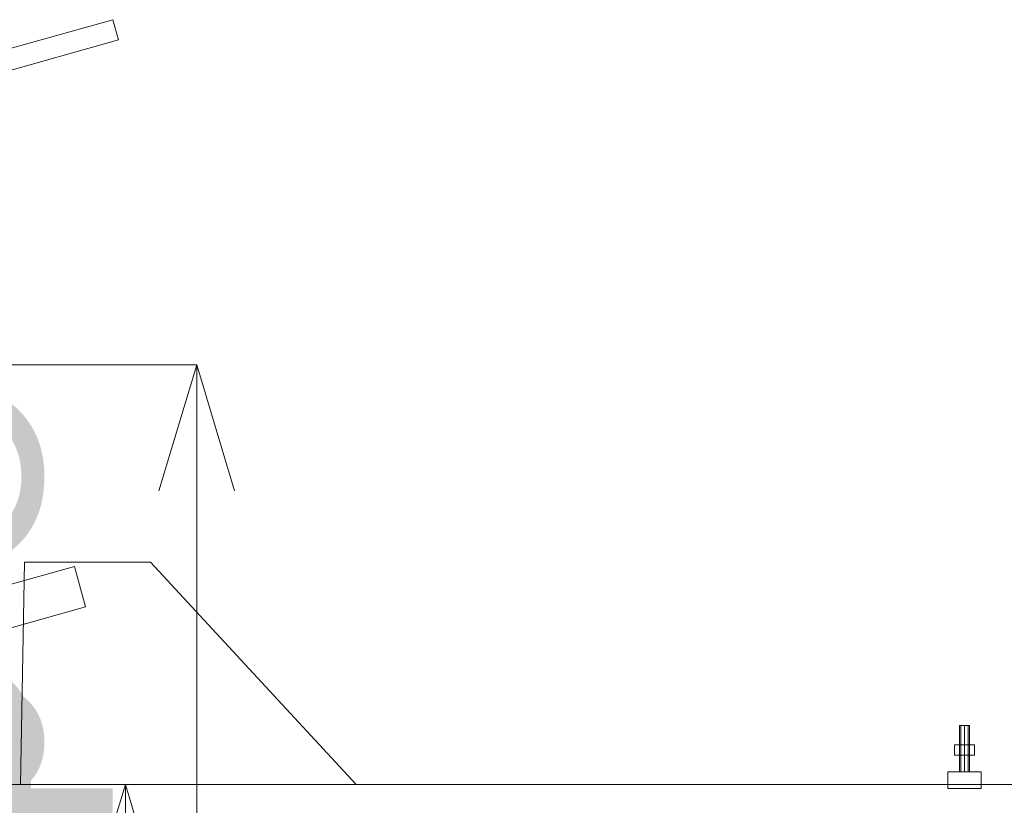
# Model space of a CAD drawing. Header units: millimetres. Extents: x -2233 to 61924, y -68080 to 6847.
# Tile 692 of 1022: x 10382 to 11556, y 2275 to 3211. Entities that reach past the tile are written whole.
import ezdxf

# ---------------------------------------------------------------- set-up
doc = ezdxf.new("R2010")
doc.units = ezdxf.units.MM
for name, color, linetype, lineweight in [('COTAS_O', 1, 'Continuous', 0), ('COTAS_P', 1, 'Continuous', 0), ('lateral_C01', 7, 'Continuous', 0), ('lateral_C01-mix', 7, 'Continuous', 0), ('lateral_mezcladora', 7, 'Continuous', 0)]:
    doc.layers.add(name, color=color, linetype=linetype, lineweight=lineweight)
doc.dimstyles.new('R19_100', dxfattribs={"dimtxt": 250, "dimasz": 150, "dimexe": 150, "dimexo": 80, "dimgap": 100, "dimtad": 1, "dimtih": 1, "dimtoh": 1, "dimdsep": 46, "dimcen": 0.09, "dimadec": 0, "dimazin": 0, "dimtfac": 1, "dimtdec": 4, "dimtofl": 0, "dimtmove": 0, "dimatfit": 3, "dimfxl": 1, "dimtolj": 1, "dimtzin": 0, "dimarcsym": 0})

# ---------------------------------------------------------------- blocks, each defined once
blk = doc.blocks.new('DIM_R27_3')
at = {"layer": 'COTAS_P'}
for p, q in [((10193.4, 2800), (10593.4, 2800)), ((10593.4, 2800), (10548.4, 2650)), ((10593.4, 0), (10593.4, 2800)), ((10593.4, 2800), (10638.4, 2650)), ((10593.4, 0), (10548.4, 150)), ((10593.4, 0), (10638.4, 150)), ((10193.4, 0), (10593.4, 0))]:
    blk.add_line(p, q, dxfattribs=at)
blk.add_text('2800 P', height=250, rotation=90, dxfattribs=at).set_placement((10493.4, 1400))
blk = doc.blocks.new('DIM_R27_26')
at = {"layer": 'COTAS_O'}
for p, q in [((9808.4, 2300), (10508.4, 2300)), ((10508.4, 2300), (10463.4, 2150)), ((10508.4, 1100), (10508.4, 2300)), ((10508.4, 2300), (10553.4, 2150)), ((10508.4, 1100), (10463.4, 1250)), ((10508.4, 1100), (10553.4, 1250)), ((9808.4, 1100), (10508.4, 1100))]:
    blk.add_line(p, q, dxfattribs=at)
blk.add_text('1200 O', height=250, rotation=90, dxfattribs=at).set_placement((10408.4, 1700))

msp = doc.modelspace()

# ---------------------------------------------------------------- linework, layer by layer
at = {"layer": 'lateral_C01'}
for p, q in [((9954.378, 3060.196), (10493.64, 3211.181)), ((10500.38, 3187.107), (10493.64, 3211.181)), ((9961.118, 3036.122), (10500.38, 3187.107)), ((9932.413, 2415.396), (10447.6, 2559.64)), ((10447.6, 2559.64), (10461.081, 2511.492)), ((9945.893, 2367.248), (10461.081, 2511.492))]:
    msp.add_line(p, q, dxfattribs=at)
at = {"layer": 'lateral_C01-mix'}
for p, q in [((10383.381, 2300), (10388.381, 2565)), ((10388.381, 2565), (10538.381, 2565)), ((10538.381, 2565), (10783.381, 2300)), ((10783.381, 2300), (10383.381, 2300))]:
    msp.add_line(p, q, dxfattribs=at)
at = {"layer": 'lateral_mezcladora'}
for p, q in [((11504.139, 2370), (11502.381, 2370)), ((11502.381, 2315), (11502.381, 2370)), ((11508.381, 2370), (11504.139, 2370)), ((11504.139, 2315), (11504.139, 2370)), ((11512.624, 2370), (11508.381, 2370)), ((11508.381, 2315), (11508.381, 2370)), ((11514.381, 2370), (11512.624, 2370)), ((11512.624, 2315), (11512.624, 2370)), ((11514.381, 2370), (11514.381, 2315)), ((11502.381, 2347), (11496.381, 2347)), ((11496.381, 2335), (11496.381, 2347)), ((11514.381, 2347), (11502.381, 2347)), ((11502.381, 2335), (11502.381, 2347)), ((11520.381, 2347), (11514.381, 2347)), ((11514.381, 2335), (11514.381, 2347)), ((11520.381, 2347), (11520.381, 2335)), ((11502.381, 2335), (11496.381, 2335)), ((11514.381, 2335), (11502.381, 2335)), ((11514.381, 2335), (11520.381, 2335)), ((11488.381, 2315), (11528.381, 2315)), ((11488.381, 2315), (11488.381, 2295)), ((11504.139, 2315), (11502.381, 2315)), ((11508.381, 2315), (11504.139, 2315)), ((11512.624, 2315), (11508.381, 2315)), ((11512.624, 2315), (11514.381, 2315)), ((11528.381, 2295), (11528.381, 2315)), ((9808.381, 2300), (16008.381, 2300)), ((11488.381, 2295), (11528.381, 2295))]:
    msp.add_line(p, q, dxfattribs=at)

# ---------------------------------------------------------------- dimensions: what is measured, and where the dimension line sits
at = {"layer": 'COTAS_O'}
dim = msp.add_aligned_dim(p1=(9808.381, 1100), p2=(9808.381, 2300), distance=-700, text='<> O', dimstyle='R19_100', dxfattribs=at)
dim.commit()
dim.dimension.update_dxf_attribs({"geometry": 'DIM_R27_26', "text_midpoint": (10508.381, 1700)})
at = {"layer": 'COTAS_P'}
dim = msp.add_aligned_dim(p1=(10193.381, 0), p2=(10193.381, 2800), distance=-400, text='<> P', dimstyle='R19_100', dxfattribs=at)
dim.commit()
dim.dimension.update_dxf_attribs({"geometry": 'DIM_R27_3', "text_midpoint": (10593.381, 1400)})

doc.saveas('drawing.dxf')
